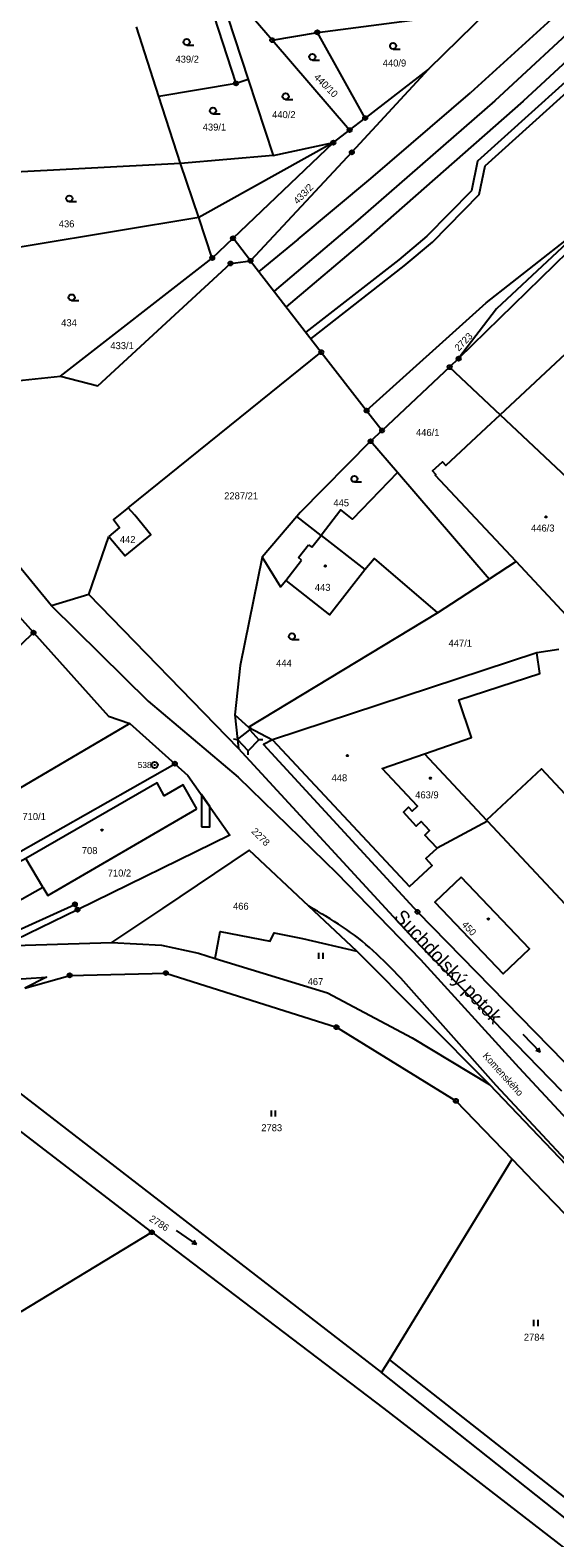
# Model space of a CAD drawing. Extents: x -504988 to -494607, y -1123820 to -1114018.
# Drawn here: x -496848 to -496720.6, y -1120850 to -1120483.5 of the extents above; entities that cross this region are included whole.
import ezdxf

# ---------------------------------------------------------------- set-up
doc = ezdxf.new("R2010")
doc.units = 0
for name, color, linetype in [('Hranice parcel', 7, 'Continuous'), ('Parcelní čísla', 7, 'Continuous'), ('Pop  PČ popisy', 7, 'Continuous'), ('Poz předměty', 7, 'Continuous'), ('Vnitřní kresba', 7, 'Continuous'), ('Věcná břemena k části', 7, 'Continuous'), ('Značky bodu BP', 7, 'Continuous'), ('Značky budov', 7, 'Continuous'), ('Značky kultur', 7, 'Continuous')]:
    doc.layers.add(name, color=color, linetype=linetype)

msp = doc.modelspace()

# ---------------------------------------------------------------- linework, layer by layer
at = {"layer": 'Hranice parcel'}
for p, q in [((-496789.21, -1120485.94), (-496803.64, -1120469.17)), ((-496803.64, -1120469.17), (-496795.02, -1120495.49)), ((-496778.24, -1120484.04), (-496736.56, -1120478.68)), ((-496736.56, -1120478.68), (-496751.24, -1120492.97)), ((-496797.98, -1120496.46), (-496803.27, -1120480.05)), ((-496816.73, -1120499.66), (-496822.18, -1120482.71)), ((-496789.21, -1120485.94), (-496778.24, -1120484.04)), ((-496770.41, -1120507.8), (-496789.21, -1120485.94)), ((-496766.64, -1120504.88), (-496778.24, -1120484.04)), ((-496751.24, -1120492.97), (-496766.64, -1120504.88)), ((-496797.98, -1120496.46), (-496816.73, -1120499.66)), ((-496795.02, -1120495.49), (-496797.98, -1120496.46)), ((-496795.02, -1120495.49), (-496788.97, -1120513.96)), ((-496811.5, -1120515.9), (-496816.73, -1120499.66)), ((-496774.36, -1120510.86), (-496770.41, -1120507.8)), ((-496770.41, -1120507.8), (-496766.64, -1120504.88)), ((-496798.73, -1120534.1), (-496774.36, -1120510.86)), ((-496788.97, -1120513.96), (-496774.36, -1120510.86)), ((-496788.97, -1120513.96), (-496811.5, -1120515.9)), ((-496811.5, -1120515.9), (-496880.58, -1120519.51)), ((-496794.49, -1120539.57), (-496798.73, -1120534.1)), ((-496794.49, -1120539.57), (-496777.29, -1120561.78)), ((-496824.22, -1120599.62), (-496777.29, -1120561.78)), ((-496777.29, -1120561.78), (-496766.28, -1120575.99)), ((-496743.93, -1120563.36), (-496746.12, -1120565.42)), ((-496746.12, -1120565.42), (-496733.85, -1120576.98)), ((-496851.36, -1120568.74), (-496840.65, -1120567.59)), ((-496766.28, -1120575.99), (-496762.53, -1120580.83)), ((-496733.85, -1120576.98), (-496703.01, -1120606.05)), ((-496762.53, -1120580.83), (-496765.31, -1120583.44)), ((-496758.79, -1120591.03), (-496765.31, -1120583.44)), ((-496736.5, -1120616.95), (-496758.79, -1120591.03)), ((-496783.21, -1120601.75), (-496791.62, -1120611.63)), ((-496833.73, -1120620.7), (-496828.87, -1120606.57)), ((-496729.98, -1120612.7), (-496736.5, -1120616.95)), ((-496714.43, -1120629.33), (-496729.98, -1120612.7)), ((-496749.07, -1120625.14), (-496736.5, -1120616.95)), ((-496797.4, -1120658.11), (-496833.73, -1120620.7)), ((-496794.97, -1120652.96), (-496749.07, -1120625.14)), ((-496856.1, -1120638.53), (-496847.18, -1120629.97)), ((-496724.97, -1120634.9), (-496789.1, -1120656)), ((-496719.63, -1120634.08), (-496724.97, -1120634.9)), ((-496798.25, -1120649.97), (-496794.97, -1120652.96)), ((-496823.76, -1120652.04), (-496881.14, -1120685.78)), ((-496823.76, -1120652.04), (-496812.85, -1120661.83)), ((-496794.97, -1120652.96), (-496789.1, -1120656)), ((-496874.78, -1120696.97), (-496812.85, -1120661.83)), ((-496752.21, -1120659.41), (-496737.17, -1120675.52)), ((-496736.91, -1120675.79), (-496749.18, -1120682.36)), ((-496737.17, -1120675.52), (-496736.91, -1120675.79)), ((-496736.91, -1120675.79), (-496695.94, -1120719.79)), ((-496836.49, -1120697.31), (-496854.44, -1120706.09)), ((-496837.12, -1120696.02), (-496836.49, -1120697.31)), ((-496815.89, -1120697), (-496828.24, -1120705.27)), ((-496768.63, -1120707.41), (-496780.3, -1120696.46)), ((-496854.44, -1120706.09), (-496828.24, -1120705.27)), ((-496768.63, -1120707.41), (-496736.43, -1120739.78)), ((-496868.37, -1120728.11), (-496762.64, -1120809.83)), ((-496818.45, -1120775.72), (-496875.62, -1120731.78)), ((-496760.7, -1120806.72), (-496730.97, -1120757.93)), ((-496850.18, -1120795), (-496818.45, -1120775.72)), ((-496762.64, -1120809.83), (-496760.7, -1120806.72)), ((-496760.7, -1120806.72), (-496705.9, -1120849.89))]:
    msp.add_line(p, q, dxfattribs=at)
for points in [[(-496663.82, -1120488.54), (-496683.74, -1120508.38), (-496714.07, -1120534.16), (-496743.93, -1120563.36)], [(-496751.24, -1120492.97), (-496769.88, -1120513.21), (-496794.49, -1120539.57)], [(-496774.36, -1120510.86), (-496807.07, -1120529.09), (-496868.53, -1120539.24)], [(-496733.85, -1120576.98), (-496666.42, -1120514.01), (-496639.76, -1120525.26), (-496628.75, -1120537.03)], [(-496766.28, -1120575.99), (-496737.27, -1120549.78), (-496711.68, -1120529.71)], [(-496711.68, -1120529.71), (-496721.21, -1120538.65), (-496734.74, -1120551.24), (-496743.93, -1120563.36)], [(-496840.65, -1120567.59), (-496803.77, -1120538.91), (-496798.73, -1120534.1)], [(-496840.65, -1120567.59), (-496831.57, -1120569.94), (-496799.34, -1120540.22), (-496794.49, -1120539.57)], [(-496746.12, -1120565.42), (-496747.43, -1120566.65), (-496762.53, -1120580.83)], [(-496729.98, -1120612.7), (-496749.6, -1120591.7), (-496749.46, -1120591.56), (-496750.28, -1120590.64), (-496747.89, -1120588.43), (-496747.04, -1120589.31), (-496737.2, -1120580.11), (-496733.85, -1120576.98)], [(-496765.31, -1120583.44), (-496782.39, -1120600.79), (-496783.21, -1120601.75)], [(-496758.79, -1120591.03), (-496769.71, -1120602.4), (-496772.57, -1120600.14), (-496777.36, -1120606.33), (-496783.21, -1120601.75)], [(-496828.87, -1120606.57), (-496824.9, -1120611.29), (-496818.69, -1120606.22), (-496822.57, -1120601.45), (-496824.22, -1120599.62)], [(-496824.22, -1120599.62), (-496827.78, -1120602.47), (-496826.26, -1120604.38), (-496828.87, -1120606.57)], [(-496833.73, -1120620.7), (-496842.8, -1120623.44), (-496855.74, -1120607.73), (-496862.4, -1120613.03), (-496847.18, -1120629.97)], [(-496791.62, -1120611.63), (-496797.02, -1120637.99), (-496798.25, -1120649.97)], [(-496791.62, -1120611.63), (-496787.16, -1120618.86), (-496785.93, -1120617.28), (-496775.29, -1120625.61), (-496766.72, -1120614.65), (-496764.44, -1120611.94), (-496749.07, -1120625.14)], [(-496847.18, -1120629.97), (-496828.97, -1120650.24), (-496823.76, -1120652.04)], [(-496752.21, -1120659.41), (-496740.83, -1120655.48), (-496743.9, -1120646.26), (-496724.19, -1120639.91), (-496724.97, -1120634.9)], [(-496798.25, -1120649.97), (-496797.63, -1120655.92), (-496797.4, -1120658.11)], [(-496718.88, -1120741.41), (-496755.05, -1120704.18), (-496797.4, -1120658.11)], [(-496789.1, -1120656), (-496791.3, -1120657.18), (-496753.93, -1120697.83), (-496714.72, -1120737.91)], [(-496789.1, -1120656), (-496755.85, -1120691.66), (-496750.38, -1120686.55), (-496751.91, -1120684.91), (-496749.18, -1120682.36)], [(-496812.85, -1120661.83), (-496809.67, -1120664.68), (-496799.47, -1120679.22), (-496836.49, -1120697.31)], [(-496749.18, -1120682.36), (-496752.18, -1120679.16), (-496750.99, -1120678.05), (-496753.03, -1120675.87), (-496754.21, -1120676.97), (-496757.35, -1120673.6), (-496756.07, -1120672.41), (-496755.22, -1120673.33), (-496753.94, -1120672.13), (-496762.49, -1120662.96), (-496752.21, -1120659.41)], [(-496695.94, -1120719.79), (-496682.54, -1120707.31), (-496723.77, -1120663.04), (-496737.17, -1120675.52)], [(-496807.49, -1120672.76), (-496810.8, -1120666.98), (-496815.43, -1120669.65), (-496817.18, -1120666.45), (-496849.08, -1120684.84), (-496866.16, -1120694.19), (-496863.11, -1120699.99), (-496852.53, -1120694.41), (-496851.81, -1120695.71), (-496844.89, -1120691.83), (-496843.73, -1120693.83), (-496807.49, -1120672.76)], [(-496780.3, -1120696.46), (-496794.79, -1120682.87), (-496815.89, -1120697)], [(-496743.34, -1120689.4), (-496749.74, -1120695.47), (-496733.14, -1120712.94), (-496726.74, -1120706.86), (-496743.34, -1120689.4)], [(-496874.78, -1120696.97), (-496869.05, -1120707.02), (-496853.61, -1120703.47), (-496837.12, -1120696.02)], [(-496828.24, -1120705.27), (-496816.07, -1120705.96), (-496807.09, -1120707.92), (-496803.09, -1120709.15)], [(-496803.09, -1120709.15), (-496801.87, -1120702.6), (-496789.74, -1120704.99), (-496788.72, -1120702.92), (-496781.82, -1120704.34), (-496768.63, -1120707.41)], [(-496803.09, -1120709.15), (-496775.8, -1120717.56), (-496755.24, -1120728.43), (-496736.43, -1120739.78)], [(-496849.3, -1120716.42), (-496838.39, -1120713.28), (-496815.05, -1120712.72), (-496773.61, -1120725.86), (-496744.6, -1120743.79), (-496730.97, -1120757.93)], [(-496873.61, -1120715.62), (-496853.9, -1120714.33), (-496844, -1120713.68), (-496849.3, -1120716.42)], [(-496736.43, -1120739.78), (-496679.03, -1120800.02), (-496656.16, -1120818.53), (-496642.38, -1120828.43)], [(-496730.97, -1120757.93), (-496725.74, -1120763.35), (-496697.78, -1120792.34), (-496690.3, -1120799.63), (-496683.43, -1120805.87)], [(-496818.45, -1120775.72), (-496762.14, -1120818.57), (-496676.01, -1120885.21)], [(-496652.07, -1120896.36), (-496660.77, -1120890.4), (-496670.34, -1120882.59), (-496708.65, -1120852.67), (-496762.64, -1120809.83)]]:
    msp.add_lwpolyline(points, dxfattribs=at)
at = {"layer": 'Poz předměty'}
for p, q in [((-496694.84, -1120463.3), (-496735.11, -1120500.7)), ((-496691.41, -1120466.65), (-496728.29, -1120500.77)), ((-496713.28, -1120473.4), (-496741.08, -1120498.75)), ((-496735.11, -1120500.7), (-496768.43, -1120529.74)), ((-496765.27, -1120519.59), (-496741.08, -1120498.75)), ((-496728.29, -1120500.77), (-496766.5, -1120534.43)), ((-496782.9, -1120534.33), (-496765.27, -1120519.59)), ((-496768.43, -1120529.74), (-496788.76, -1120546.97)), ((-496782.9, -1120534.33), (-496792.46, -1120542.19)), ((-496766.5, -1120534.43), (-496785.84, -1120550.74))]:
    msp.add_line(p, q, dxfattribs=at)
at = {"layer": 'Vnitřní kresba'}
for p, q in [((-496807.07, -1120529.09), (-496811.5, -1120515.9)), ((-496803.77, -1120538.91), (-496807.07, -1120529.09)), ((-496779.61, -1120609.21), (-496777.36, -1120606.33)), ((-496777.36, -1120606.33), (-496766.72, -1120614.65)), ((-496782.86, -1120611.74), (-496780.4, -1120608.59)), ((-496780.4, -1120608.59), (-496779.61, -1120609.21)), ((-496785.93, -1120617.28), (-496782.08, -1120612.36)), ((-496782.08, -1120612.36), (-496782.86, -1120611.74)), ((-496842.8, -1120623.44), (-496819.3, -1120646.65)), ((-496819.3, -1120646.65), (-496797.46, -1120665.08)), ((-496797.63, -1120655.92), (-496794.66, -1120653.56)), ((-496794.54, -1120652.57), (-496794.66, -1120653.56)), ((-496794.66, -1120653.56), (-496792.48, -1120656.03)), ((-496798.62, -1120655.8), (-496797.63, -1120655.92)), ((-496795.04, -1120658.67), (-496797.63, -1120655.92)), ((-496792.48, -1120656.03), (-496795.04, -1120658.67)), ((-496791.48, -1120656.01), (-496792.48, -1120656.03)), ((-496795.02, -1120659.67), (-496795.04, -1120658.67)), ((-496797.46, -1120665.08), (-496773.49, -1120688.42)), ((-496844.89, -1120691.83), (-496849.08, -1120684.84)), ((-496773.49, -1120688.42), (-496753.22, -1120709.4)), ((-496753.22, -1120709.4), (-496729.32, -1120735.69)), ((-496734.84, -1120740.03), (-496757.96, -1120713.97)), ((-496729.32, -1120735.69), (-496687.78, -1120780.42)), ((-496692.92, -1120785.07), (-496734.84, -1120740.03))]:
    msp.add_line(p, q, dxfattribs=at)
msp.add_lwpolyline([(-496757.96, -1120713.97), (-496758.78, -1120713.12), (-496759.61, -1120712.27), (-496760.44, -1120711.42), (-496761.27, -1120710.59), (-496762.12, -1120709.75), (-496762.96, -1120708.92), (-496763.81, -1120708.11), (-496764.69, -1120707.3), (-496765.56, -1120706.51), (-496766.45, -1120705.74), (-496767.36, -1120704.98), (-496768.28, -1120704.24), (-496769.22, -1120703.52), (-496770.18, -1120702.82), (-496771.15, -1120702.14), (-496772.12, -1120701.47), (-496773.13, -1120700.81), (-496774.13, -1120700.17), (-496775.14, -1120699.54), (-496776.17, -1120698.91), (-496777.2, -1120698.29), (-496778.22, -1120697.68), (-496779.27, -1120697.07), (-496780.3, -1120696.46)], dxfattribs=at)
at = {"layer": 'Věcná břemena k části'}
msp.add_lwpolyline([(-496705.73, -1120485.09), (-496739.32, -1120515.32), (-496740.84, -1120522.53), (-496751.65, -1120533.55), (-496758.42, -1120539.31), (-496781.04, -1120556.94), (-496779.81, -1120558.52), (-496757.13, -1120540.84), (-496750.29, -1120535.01), (-496738.94, -1120523.47), (-496737.53, -1120516.47), (-496704.39, -1120486.57)], dxfattribs=at)
msp.add_lwpolyline([(-496806.37, -1120677.2), (-496804.36, -1120677.18), (-496804.38, -1120672.22), (-496806.41, -1120669.32)], close=True, dxfattribs=at)
at = {"layer": 'Značky bodu BP'}
for centre, radius in [((-496789.21, -1120485.94), 0.5), ((-496789.21, -1120485.94), 0.0303), ((-496778.24, -1120484.04), 0.5), ((-496778.24, -1120484.04), 0.0303), ((-496797.98, -1120496.46), 0.5), ((-496797.98, -1120496.46), 0.0303), ((-496766.64, -1120504.88), 0.5), ((-496770.41, -1120507.8), 0.5), ((-496770.41, -1120507.8), 0.0303), ((-496766.64, -1120504.88), 0.0303), ((-496774.36, -1120510.86), 0.5), ((-496774.36, -1120510.86), 0.0303), ((-496769.88, -1120513.21), 0.5), ((-496769.88, -1120513.21), 0.0303), ((-496798.73, -1120534.1), 0.5), ((-496798.73, -1120534.1), 0.0303), ((-496803.77, -1120538.91), 0.5), ((-496803.77, -1120538.91), 0.0303), ((-496799.34, -1120540.22), 0.5), ((-496799.34, -1120540.22), 0.0303), ((-496794.49, -1120539.57), 0.5), ((-496794.49, -1120539.57), 0.0303), ((-496777.29, -1120561.78), 0.5), ((-496777.29, -1120561.78), 0.0303), ((-496743.93, -1120563.36), 0.5), ((-496746.12, -1120565.42), 0.5), ((-496746.12, -1120565.42), 0.0303), ((-496743.93, -1120563.36), 0.0303), ((-496766.28, -1120575.99), 0.5), ((-496766.28, -1120575.99), 0.0303), ((-496762.53, -1120580.83), 0.5), ((-496762.53, -1120580.83), 0.0303), ((-496765.31, -1120583.44), 0.5), ((-496765.31, -1120583.44), 0.0303), ((-496847.18, -1120629.97), 0.5), ((-496847.18, -1120629.97), 0.0303), ((-496817.76, -1120662.14), 0.75), ((-496812.85, -1120661.83), 0.5), ((-496812.85, -1120661.83), 0.0303), ((-496817.76, -1120662.14), 0.03), ((-496837.12, -1120696.02), 0.5), ((-496837.12, -1120696.02), 0.0303), ((-496836.49, -1120697.31), 0.5), ((-496836.49, -1120697.31), 0.0303), ((-496753.93, -1120697.83), 0.5), ((-496753.93, -1120697.83), 0.0303), ((-496838.39, -1120713.28), 0.5), ((-496838.39, -1120713.28), 0.0303), ((-496815.05, -1120712.72), 0.5), ((-496815.05, -1120712.72), 0.0303), ((-496773.61, -1120725.86), 0.5), ((-496773.61, -1120725.86), 0.0303), ((-496744.6, -1120743.79), 0.5), ((-496744.6, -1120743.79), 0.0303), ((-496818.45, -1120775.72), 0.5), ((-496818.45, -1120775.72), 0.0303)]:
    msp.add_circle(centre, radius, dxfattribs=at)
at = {"layer": 'Značky budov'}
for centre in [(-496722.73, -1120601.82), (-496776.33, -1120613.76), (-496770.95, -1120659.85), (-496750.78, -1120665.34), (-496830.56, -1120677.96), (-496736.72, -1120699.58)]:
    msp.add_circle(centre, 0.175, dxfattribs=at)
at = {"layer": 'Značky kultur'}
for p, q in [((-496809.98, -1120487.15), (-496808.23, -1120487.15)), ((-496759.85, -1120488.1), (-496758.1, -1120488.1)), ((-496779.45, -1120490.78), (-496777.7, -1120490.78)), ((-496785.95, -1120500.35), (-496784.2, -1120500.35)), ((-496803.61, -1120503.84), (-496801.86, -1120503.84)), ((-496838.5, -1120525.19), (-496836.75, -1120525.19)), ((-496837.92, -1120549.23), (-496836.17, -1120549.23)), ((-496769.24, -1120593.34), (-496767.49, -1120593.34)), ((-496784.44, -1120631.63), (-496782.69, -1120631.63)), ((-496777.86, -1120709.3), (-496777.86, -1120707.8)), ((-496776.86, -1120709.3), (-496776.86, -1120707.8)), ((-496728.31, -1120727.6), (-496724.14, -1120731.92)), ((-496724.14, -1120731.92), (-496725.18, -1120731.56)), ((-496724.14, -1120731.92), (-496724.46, -1120730.86)), ((-496789.4, -1120747.61), (-496789.4, -1120746.11)), ((-496788.4, -1120747.61), (-496788.4, -1120746.11)), ((-496812.55, -1120775.26), (-496807.63, -1120778.7)), ((-496807.63, -1120778.7), (-496808.72, -1120778.55)), ((-496807.63, -1120778.7), (-496808.15, -1120777.73)), ((-496725.64, -1120798.54), (-496725.64, -1120797.04)), ((-496724.64, -1120798.54), (-496724.64, -1120797.04))]:
    msp.add_line(p, q, dxfattribs=at)
for centre in [(-496809.98, -1120486.4), (-496779.45, -1120490.03), (-496759.85, -1120487.35), (-496785.95, -1120499.6), (-496803.61, -1120503.09), (-496838.5, -1120524.44), (-496837.92, -1120548.48), (-496769.24, -1120592.59), (-496784.44, -1120630.88)]:
    msp.add_circle(centre, 0.75, dxfattribs=at)

# ---------------------------------------------------------------- texts
at = {"layer": 'Parcelní čísla'}
for s, p in [('439/2', (-496812.7, -1120491.41)), ('440/9', (-496762.36, -1120492.35)), ('440/2', (-496789.23, -1120504.89)), ('439/1', (-496806.08, -1120507.92)), ('436', (-496841.04, -1120531.44)), ('434', (-496840.46, -1120555.48)), ('433/1', (-496828.51, -1120561.05)), ('446/1', (-496754.28, -1120582.16)), ('2287/21', (-496800.87, -1120597.57)), ('445', (-496774.35, -1120599.27)), ('442', (-496826.21, -1120608.18)), ('446/3', (-496726.34, -1120605.39)), ('443', (-496778.85, -1120619.81)), ('447/1', (-496746.38, -1120633.39)), ('444', (-496788.26, -1120638.24)), ('448', (-496774.79, -1120666.11)), ('463/9', (-496754.48, -1120670.25)), ('710/1', (-496849.87, -1120675.52)), ('708', (-496835.45, -1120683.8)), ('710/2', (-496829.16, -1120689.25)), ('466', (-496798.73, -1120697.32)), ('467', (-496780.61, -1120715.64)), ('2783', (-496791.86, -1120751.16)), ('2784', (-496728.1, -1120802.09))]:
    msp.add_text(s, height=1.7, dxfattribs=at).set_placement(p)
for s, rotation, p in [('440/10', 315, (-496779.2, -1120495.11)), ('433/2', 46, (-496783.04, -1120525.94)), ('2723', 46, (-496743.9, -1120561.67)), ('2278', 315, (-496794.39, -1120678.43)), ('450', 313, (-496743.31, -1120701.05)), ('2786', 327, (-496819.24, -1120772.85))]:
    msp.add_text(s, height=1.7, rotation=rotation, dxfattribs=at).set_placement(p)
at = {"layer": 'Pop  PČ popisy'}
for s, height, rotation, p in [('Suchdolský potok', 3.4, 313, (-496759.85, -1120699.26)), ('Komenského', 1.7, 312, (-496738.2, -1120732.93))]:
    msp.add_text(s, height=height, rotation=rotation, dxfattribs=at).set_placement(p)
at = {"layer": 'Značky bodu BP'}
msp.add_text('538', height=1.5, dxfattribs=at).set_placement((-496821.86, -1120662.89))

doc.saveas('drawing.dxf')
